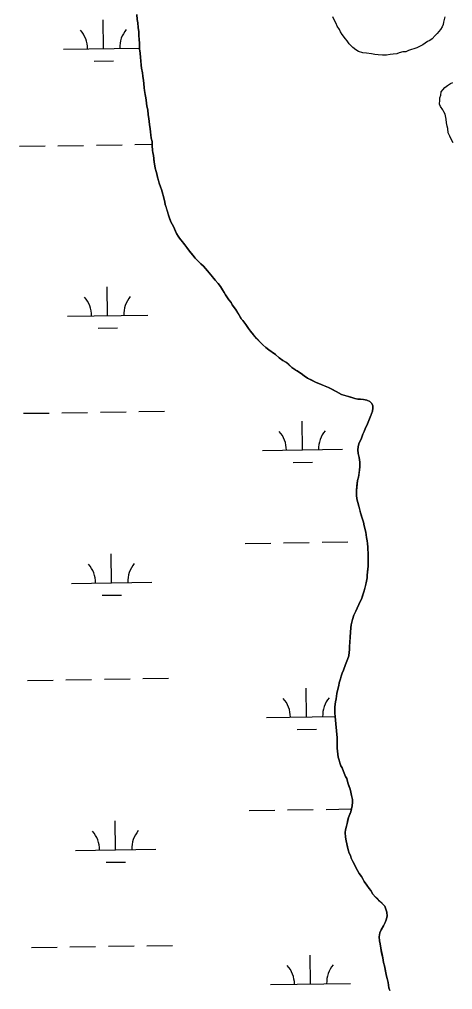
# Model space of a CAD drawing. Extents: x 3807117 to 3845308, y 337856 to 363736.
# Drawn here: x 3840542 to 3841082, y 351449 to 352657 of the extents above; entities that cross this region are included whole.
import ezdxf

# ---------------------------------------------------------------- set-up
doc = ezdxf.new("R2010")
doc.units = 0
doc.layers.add('V-TOPO-SHOR', color=7, linetype='Continuous')
doc.layers.add('V-WETL-SWMP', color=7, linetype='Continuous')

msp = doc.modelspace()

# ---------------------------------------------------------------- linework, layer by layer
at = {"layer": 'V-TOPO-SHOR'}
for p, q in [((3840934.9, 352655.2), (3840932.4, 352660.4)), ((3841072, 352660.4), (3841070.4, 352654.1)), ((3840936.5, 352652.1), (3840934.9, 352655.2)), ((3840937.7, 352648.9), (3840936.5, 352652.1)), ((3840940.5, 352645), (3840937.7, 352648.9)), ((3841068.5, 352648.1), (3841066.6, 352644.9)), ((3841070.1, 352650.9), (3841068.5, 352648.1)), ((3841070.4, 352654.1), (3841070.1, 352650.9)), ((3840942.1, 352641.8), (3840940.5, 352645)), ((3840944.1, 352638.7), (3840942.1, 352641.8)), ((3840948.1, 352633.2), (3840944.1, 352638.7)), ((3841059.9, 352637.3), (3841056, 352633.3)), ((3841062.6, 352639.7), (3841059.9, 352637.3)), ((3841064.6, 352642.5), (3841062.6, 352639.7)), ((3841066.6, 352644.9), (3841064.6, 352642.5)), ((3840950.1, 352630.8), (3840948.1, 352633.2)), ((3840952.9, 352626.9), (3840950.1, 352630.8)), ((3840957.3, 352622.5), (3840952.9, 352626.9)), ((3841040.6, 352623.7), (3841037, 352622.1)), ((3841044.5, 352625.7), (3841040.6, 352623.7)), ((3841047.3, 352627.7), (3841044.5, 352625.7)), ((3841050.4, 352629.7), (3841047.3, 352627.7)), ((3841053.2, 352631.3), (3841050.4, 352629.7)), ((3841056, 352633.3), (3841053.2, 352631.3)), ((3840960.9, 352619.4), (3840957.3, 352622.5)), ((3840964.5, 352617.4), (3840960.9, 352619.4)), ((3840969.7, 352615.9), (3840964.5, 352617.4)), ((3840974.5, 352615.2), (3840969.7, 352615.9)), ((3840980.4, 352614.4), (3840974.5, 352615.2)), ((3840984.8, 352613.7), (3840980.4, 352614.4)), ((3840988.7, 352613.3), (3840984.8, 352613.7)), ((3840994.3, 352613), (3840988.7, 352613.3)), ((3840999.1, 352613), (3840994.3, 352613)), ((3841003.8, 352613.8), (3840999.1, 352613)), ((3841007.4, 352613.9), (3841003.8, 352613.8)), ((3841012.1, 352614.7), (3841007.4, 352613.9)), ((3841014.9, 352615.9), (3841012.1, 352614.7)), ((3841019.6, 352616.8), (3841014.9, 352615.9)), ((3841023.2, 352617.2), (3841019.6, 352616.8)), ((3841026.8, 352618.8), (3841023.2, 352617.2)), ((3841037, 352622.1), (3841026.8, 352618.8))]:
    msp.add_line(p, q, dxfattribs=at)
for points in [[(3840703.9, 352526.4), (3840703.1, 352533.8), (3840702.3, 352538.7), (3840701.5, 352544.9), (3840700.6, 352549.4), (3840700.2, 352552.7), (3840699.8, 352556.9), (3840699, 352559.9), (3840698.5, 352563.8), (3840697.7, 352568.9), (3840697.3, 352572.3), (3840696.8, 352577.7), (3840696.4, 352581.2), (3840695.6, 352586.6), (3840695.1, 352590.7), (3840693.9, 352596.5), (3840693.5, 352600.2), (3840693, 352606.1), (3840692.6, 352610), (3840692.2, 352615.3), (3840691.3, 352620.9), (3840691.3, 352628.1), (3840690.8, 352632), (3840690.4, 352637.8), (3840690.4, 352641.8), (3840689.6, 352647.5), (3840689.2, 352653.3), (3840688.4, 352657.3), (3840688, 352663.4)], [(3841082.5, 352503.7), (3841080.9, 352506.5), (3841078.4, 352512), (3841076, 352516.3), (3841075.6, 352521.5), (3841074.8, 352524.6), (3841073.9, 352528.6), (3841073.5, 352533), (3841072.2, 352539.3), (3841070.6, 352542.1), (3841069.4, 352544.8), (3841066.6, 352548.8), (3841065.4, 352551.9), (3841065.7, 352556.7), (3841065.7, 352559.8), (3841066.9, 352563), (3841067.6, 352567), (3841069.6, 352569.8), (3841071.9, 352572.6), (3841075.1, 352575), (3841079, 352577.4), (3841081.8, 352578.6)], [(3840980.7, 352179.5), (3840978.3, 352181.5), (3840974.8, 352183), (3840970.5, 352183.8), (3840966.9, 352184.5), (3840963.4, 352184.5), (3840959.8, 352185.2), (3840955.9, 352186.4), (3840951.9, 352187.5), (3840948.4, 352188.7), (3840943.3, 352190.2), (3840936.6, 352194.1), (3840931, 352196.8), (3840927.1, 352198.7), (3840921.5, 352201), (3840916.8, 352202.9), (3840913.7, 352204.1), (3840910.9, 352205.6), (3840906.2, 352208), (3840900.6, 352210.7), (3840896.7, 352213.4), (3840892.7, 352216.5), (3840888, 352219.6), (3840884.8, 352221.5), (3840881.2, 352223.9), (3840877.3, 352227.4), (3840873.7, 352230.5), (3840870.1, 352232.4), (3840865.4, 352235.9), (3840861, 352239.8), (3840855.5, 352243.7), (3840852.7, 352245.6), (3840848.8, 352248.7), (3840845.2, 352252.2), (3840842, 352255), (3840837.3, 352260), (3840833.3, 352264.3), (3840829.7, 352269), (3840827.3, 352272.5), (3840823.7, 352277.2), (3840820.2, 352282.3), (3840818.2, 352284.6), (3840814.6, 352290.5), (3840811, 352296.3), (3840807, 352301.8), (3840805.4, 352304.6), (3840802.6, 352308.1), (3840798.6, 352314.3), (3840797, 352317.1), (3840794.6, 352320.6), (3840792.2, 352324.5), (3840789.4, 352328.5), (3840785.7, 352332.7), (3840782.5, 352336.6), (3840780.2, 352339.4), (3840775.9, 352344.2), (3840771.1, 352349.9), (3840767.7, 352353), (3840763.5, 352357.2), (3840760.9, 352360), (3840757.9, 352363.7), (3840755.3, 352366.7), (3840752.2, 352370.2), (3840750.3, 352373.2), (3840748, 352376.7), (3840744.9, 352380.5), (3840741.3, 352384.8), (3840739.5, 352387.4), (3840737.6, 352390.8), (3840735.8, 352394.6), (3840733.5, 352399.3), (3840730.3, 352405.2), (3840729.3, 352408.4), (3840727.9, 352412.3), (3840727, 352415.4), (3840725.6, 352419.5), (3840724.8, 352422.6), (3840723.4, 352426.8), (3840722.9, 352429.9), (3840721.6, 352435), (3840720.3, 352439.7), (3840718.6, 352445.7), (3840717.3, 352448.7), (3840716, 352453.6), (3840715, 352456.6), (3840713.7, 352460.8), (3840712.8, 352464.9), (3840711.9, 352467.9), (3840710.7, 352472.1), (3840710.3, 352475), (3840709.4, 352479.6), (3840709, 352483.3), (3840708.6, 352488.1), (3840707.8, 352491.1), (3840707.7, 352494.4), (3840706.9, 352499.8), (3840706.9, 352505.3), (3840706, 352509.4), (3840705.6, 352513.8), (3840704.7, 352521.1), (3840703.9, 352526.4)], [(3840939.1, 351738.4), (3840938.7, 351741.9), (3840938.3, 351745.9), (3840937.8, 351749.8), (3840937.8, 351753.7), (3840937.8, 351758), (3840937.7, 351762.4), (3840937.3, 351766.7), (3840936.9, 351771), (3840936.4, 351775.3), (3840936, 351780), (3840935.6, 351784), (3840935.1, 351789.1), (3840934.7, 351793.4), (3840934.7, 351796.9), (3840935, 351800.9), (3840935.7, 351807.2), (3840936.5, 351811.1), (3840936.9, 351814.3), (3840937.2, 351817.8), (3840938.7, 351822.9), (3840939.9, 351827.7), (3840940.2, 351830.8), (3840941.8, 351835.9), (3840942.9, 351839.1), (3840944.1, 351843), (3840945.6, 351846.6), (3840948.3, 351853.7), (3840950.6, 351860), (3840952.1, 351864.7), (3840952.9, 351869.1), (3840953.2, 351872.2), (3840953.2, 351876.1), (3840953.5, 351881.3), (3840953.9, 351887.9), (3840954.2, 351894.2), (3840954.6, 351899.4), (3840955.3, 351903.3), (3840956.1, 351906.4), (3840956.8, 351910), (3840958.4, 351915.1), (3840961.1, 351920.3), (3840962.6, 351923.8), (3840964.9, 351928.5), (3840966.5, 351932.1), (3840968, 351935.3), (3840969.9, 351940.8), (3840971.4, 351945.5), (3840973, 351951.4), (3840974.5, 351957.7), (3840975.2, 351961.7), (3840975.2, 351965.2), (3840975.6, 351969.1), (3840976.3, 351976.2), (3840976.6, 351980.9), (3840976.6, 351984.1), (3840976.6, 351989.2), (3840976.5, 351993.5), (3840976.1, 351996.7), (3840976.1, 351999.8), (3840975.6, 352004.5), (3840975.2, 352007.7), (3840974.4, 352012), (3840973.5, 352018.7), (3840972.3, 352023.4), (3840971.5, 352026.5), (3840970.7, 352031.2), (3840969.5, 352034.7), (3840968.2, 352038.7), (3840967, 352042.6), (3840965.8, 352046.9), (3840964.6, 352051.2), (3840963.4, 352055.5), (3840962.1, 352060.2), (3840961.7, 352064.9), (3840961.7, 352070.1), (3840962.4, 352076.4), (3840962.8, 352079.9), (3840963.1, 352083), (3840964.3, 352087), (3840965, 352091.7), (3840965.7, 352096.4), (3840966.1, 352100), (3840966.1, 352105.9), (3840965.2, 352111.8), (3840964, 352116.5), (3840963.6, 352121.2), (3840963.9, 352125.1), (3840964.7, 352128.7), (3840968.1, 352135.8), (3840969.7, 352140.9), (3840971.2, 352144.1), (3840973.1, 352148.8), (3840974.7, 352151.6), (3840976.2, 352155.9), (3840978.9, 352161.8), (3840980.1, 352165), (3840981.6, 352169.3), (3840982.4, 352173.3), (3840982.3, 352176.4), (3840980.7, 352179.5)], [(3841003.5, 351447.6), (3841002.3, 351451.2), (3841001.4, 351457.8), (3841000.2, 351462.5), (3840999.4, 351465.7), (3840998.2, 351472), (3840996.9, 351478.6), (3840995.7, 351482.6), (3840994.5, 351488.4), (3840993.2, 351494.7), (3840992, 351500.6), (3840991.2, 351505.7), (3840990.7, 351509.6), (3840990.3, 351514.7), (3840991, 351519.5), (3840992.6, 351523.4), (3840995.7, 351528.2), (3840997.6, 351532.5), (3840998.8, 351535.7), (3840999.9, 351540.4), (3840999.5, 351545.5), (3840998.6, 351549), (3840997, 351552.6), (3840993.9, 351556.1), (3840990.7, 351559.2), (3840988.3, 351561.5), (3840985.5, 351564.2), (3840982.3, 351567.8), (3840979.6, 351572.4), (3840977.6, 351574.8), (3840974.8, 351579.1), (3840971.6, 351583.4), (3840970, 351586.1), (3840968, 351589.6), (3840965.2, 351593.6), (3840963.2, 351597.1), (3840960.8, 351601.8), (3840959.2, 351604.5), (3840957.2, 351608.4), (3840955.2, 351612.7), (3840954.4, 351615.9), (3840952.8, 351619), (3840951.6, 351622.9), (3840950.8, 351626.4), (3840949.9, 351630.4), (3840949.1, 351634.3), (3840948.3, 351638.6), (3840947.8, 351644.5), (3840948.2, 351648), (3840949.3, 351652.4), (3840950.1, 351655.9), (3840951.2, 351660.3), (3840952, 351663.4), (3840953.5, 351667.4), (3840954.7, 351670.5), (3840955.8, 351674.1), (3840956.6, 351677.6), (3840956.9, 351682.3), (3840956.9, 351685.5), (3840955.7, 351690.6), (3840954.8, 351694.9), (3840954, 351698.4), (3840952.4, 351702.7), (3840951.2, 351706.3), (3840949.6, 351711.8), (3840948, 351714.5), (3840945.6, 351720.4), (3840944, 351725.1), (3840942.4, 351727.8), (3840941.1, 351731.3), (3840940.3, 351734.5), (3840939.1, 351738.4)]]:
    msp.add_lwpolyline(points, dxfattribs=at)
at = {"layer": 'V-WETL-SWMP'}
for p, q in [((3840646.6, 352621), (3840646, 352657)), ((3840596.6, 352620.2), (3840691.3, 352621.6)), ((3840634.8, 352605.4), (3840658.8, 352605.7)), ((3840541.5, 352499.3), (3840573.5, 352499.8)), ((3840589.5, 352500), (3840621.5, 352500.5)), ((3840637.5, 352500.7), (3840669.5, 352501.2)), ((3840685.5, 352501.5), (3840706.9, 352501.8)), ((3840651.6, 352288.3), (3840651, 352324.3)), ((3840601.6, 352287.6), (3840701.6, 352289.1)), ((3840639.8, 352272.7), (3840663.8, 352273.1)), ((3840546.5, 352166.7), (3840578.5, 352167.1)), ((3840594.5, 352167.4), (3840626.5, 352167.9)), ((3840642.5, 352168.1), (3840674.5, 352168.6)), ((3840690.5, 352168.8), (3840722.5, 352169.3)), ((3840894.6, 352121.1), (3840894, 352157.1)), ((3840844.6, 352120.4), (3840944.6, 352121.9)), ((3840882.8, 352105.5), (3840906.8, 352105.9)), ((3840822.9, 352004.6), (3840854.9, 352005.1)), ((3840870.9, 352005.3), (3840902.9, 352005.8)), ((3840918.9, 352006.1), (3840950.9, 352006.5)), ((3840656.5, 351955.7), (3840656, 351991.7)), ((3840606.6, 351954.9), (3840706.5, 351956.4)), ((3840644.8, 351940.1), (3840668.8, 351940.4)), ((3840551.5, 351834), (3840583.5, 351834.5)), ((3840599.5, 351834.7), (3840631.5, 351835.2)), ((3840647.5, 351835.5), (3840679.5, 351835.9)), ((3840695.5, 351836.2), (3840727.5, 351836.7)), ((3840899.6, 351788.5), (3840899, 351824.5)), ((3840849.6, 351787.7), (3840935.1, 351789)), ((3840887.8, 351772.9), (3840911.8, 351773.2)), ((3840827.9, 351672), (3840859.9, 351672.5)), ((3840875.9, 351672.7), (3840907.9, 351673.2)), ((3840923.9, 351673.4), (3840955.8, 351673.9)), ((3840661.5, 351623), (3840661, 351659)), ((3840611.5, 351622.3), (3840711.5, 351623.8)), ((3840649.8, 351607.4), (3840673.8, 351607.8)), ((3840556.5, 351501.4), (3840588.5, 351501.9)), ((3840604.5, 351502.1), (3840636.5, 351502.6)), ((3840652.5, 351502.8), (3840684.5, 351503.3)), ((3840700.5, 351503.5), (3840732.5, 351504)), ((3840904.5, 351455.9), (3840904, 351491.9)), ((3840854.5, 351455.1), (3840954.5, 351456.6))]:
    msp.add_line(p, q, dxfattribs=at)
for points in [[(3840688, 352663.4), (3840688.4, 352657.3), (3840689.2, 352653.3), (3840689.6, 352647.5), (3840690.4, 352641.8), (3840690.4, 352637.8), (3840690.8, 352632), (3840691.3, 352628.1), (3840691.3, 352620.9), (3840692.2, 352615.3), (3840693.5, 352600.2), (3840693.9, 352596.5), (3840695.1, 352590.7), (3840695.6, 352586.6), (3840696.4, 352581.2), (3840696.8, 352577.7), (3840697.3, 352572.3), (3840697.7, 352568.9), (3840698.5, 352563.8), (3840699, 352559.9), (3840699.8, 352556.9), (3840700.6, 352549.4), (3840701.5, 352544.9), (3840702.3, 352538.7), (3840703.1, 352533.8), (3840703.9, 352526.4), (3840704.7, 352521.1), (3840706, 352509.4), (3840706.9, 352505.3), (3840706.9, 352499.8), (3840707.7, 352494.4), (3840707.8, 352491.1), (3840708.6, 352488.1), (3840709.4, 352479.6), (3840710.3, 352475), (3840710.7, 352472.1), (3840712.8, 352464.9), (3840713.7, 352460.8), (3840716, 352453.6), (3840717.3, 352448.7), (3840718.6, 352445.7), (3840721.6, 352435), (3840722.9, 352429.9), (3840723.4, 352426.8), (3840727.9, 352412.3), (3840730.3, 352405.2), (3840733.5, 352399.3), (3840737.6, 352390.8), (3840739.5, 352387.4), (3840741.3, 352384.8), (3840748, 352376.7), (3840752.2, 352370.2), (3840757.9, 352363.7), (3840760.9, 352360), (3840763.5, 352357.2), (3840767.7, 352353), (3840771.1, 352349.9), (3840775.9, 352344.2), (3840780.2, 352339.4), (3840785.7, 352332.7), (3840789.4, 352328.5), (3840792.2, 352324.5), (3840794.6, 352320.6), (3840797, 352317.1), (3840798.6, 352314.3), (3840802.6, 352308.1), (3840805.4, 352304.6), (3840807, 352301.8), (3840811, 352296.3), (3840818.2, 352284.6), (3840820.2, 352282.3), (3840823.7, 352277.2), (3840827.3, 352272.5), (3840829.7, 352269), (3840833.3, 352264.3), (3840842, 352255), (3840845.2, 352252.2), (3840848.8, 352248.7), (3840852.7, 352245.6), (3840861, 352239.8), (3840865.4, 352235.9), (3840870.1, 352232.4), (3840873.7, 352230.5), (3840881.2, 352223.9), (3840892.7, 352216.5), (3840896.7, 352213.4), (3840900.6, 352210.7), (3840910.9, 352205.6), (3840913.7, 352204.1), (3840916.8, 352202.9), (3840927.1, 352198.7), (3840936.6, 352194.1), (3840943.3, 352190.2), (3840951.9, 352187.5)], [(3841072, 352660.4), (3841070.4, 352654.1), (3841070.1, 352650.9), (3841068.5, 352648.1), (3841066.6, 352644.9), (3841064.6, 352642.5), (3841062.6, 352639.7), (3841059.9, 352637.3), (3841056, 352633.3), (3841053.2, 352631.3), (3841050.4, 352629.7), (3841047.3, 352627.7), (3841044.5, 352625.7), (3841040.6, 352623.7), (3841037, 352622.1), (3841026.8, 352618.8), (3841023.2, 352617.2), (3841019.6, 352616.8), (3841014.9, 352615.9), (3841012.1, 352614.7), (3841007.4, 352613.9), (3841003.8, 352613.8), (3840999.1, 352613), (3840994.3, 352613), (3840988.7, 352613.3), (3840984.8, 352613.7), (3840980.4, 352614.4), (3840974.5, 352615.2), (3840969.7, 352615.9), (3840964.5, 352617.4), (3840960.9, 352619.4), (3840957.3, 352622.5), (3840952.9, 352626.9), (3840950.1, 352630.8), (3840948.1, 352633.2), (3840944.1, 352638.7), (3840942.1, 352641.8), (3840940.5, 352645), (3840937.7, 352648.9), (3840936.5, 352652.1), (3840934.9, 352655.2), (3840932.4, 352660.4)], [(3841082.5, 352503.7), (3841080.9, 352506.5), (3841078.4, 352512), (3841076, 352516.3), (3841075.6, 352521.5), (3841074.8, 352524.6), (3841073.9, 352528.6), (3841073.5, 352533), (3841072.2, 352539.3), (3841070.6, 352542.1), (3841069.4, 352544.8), (3841066.6, 352548.8), (3841065.4, 352551.9), (3841065.7, 352556.7), (3841065.7, 352559.8), (3841066.9, 352563), (3841067.6, 352567), (3841069.6, 352569.8), (3841071.9, 352572.6), (3841075.1, 352575), (3841079, 352577.4), (3841081.8, 352578.6)], [(3840951.9, 352187.5), (3840959.8, 352185.2), (3840963.4, 352184.5), (3840966.9, 352184.5), (3840970.5, 352183.8), (3840974.8, 352183), (3840978.3, 352181.5), (3840980.7, 352179.5), (3840982.3, 352176.4), (3840982.4, 352173.3), (3840981.6, 352169.3), (3840978.9, 352161.8), (3840976.2, 352155.9), (3840974.7, 352151.6), (3840973.1, 352148.8), (3840971.2, 352144.1), (3840969.7, 352140.9), (3840968.1, 352135.8), (3840964.7, 352128.7), (3840963.9, 352125.1), (3840963.6, 352121.2), (3840964, 352116.5), (3840965.2, 352111.8), (3840966.1, 352105.9), (3840966.1, 352100), (3840965.7, 352096.4), (3840964.3, 352087), (3840963.1, 352083), (3840961.7, 352070.1), (3840961.7, 352064.9), (3840962.1, 352060.2), (3840963.4, 352055.5), (3840967, 352042.6), (3840969.5, 352034.7), (3840970.7, 352031.2), (3840971.5, 352026.5), (3840973.5, 352018.7), (3840974.4, 352012), (3840975.2, 352007.7), (3840975.6, 352004.5), (3840976.1, 351999.8), (3840976.1, 351996.7), (3840976.5, 351993.5), (3840976.6, 351980.9), (3840976.3, 351976.2), (3840975.2, 351965.2), (3840975.2, 351961.7), (3840974.5, 351957.7), (3840971.4, 351945.5), (3840968, 351935.3), (3840966.5, 351932.1), (3840964.9, 351928.5), (3840962.6, 351923.8), (3840961.1, 351920.3), (3840958.4, 351915.1), (3840956.8, 351910), (3840955.3, 351903.3), (3840954.6, 351899.4), (3840953.2, 351876.1), (3840953.2, 351872.2), (3840952.9, 351869.1), (3840952.1, 351864.7), (3840950.6, 351860), (3840948.3, 351853.7), (3840945.6, 351846.6), (3840944.1, 351843), (3840942.9, 351839.1), (3840941.8, 351835.9), (3840940.2, 351830.8), (3840939.9, 351827.7), (3840938.7, 351822.9), (3840937.2, 351817.8), (3840936.5, 351811.1), (3840935.7, 351807.2), (3840935, 351800.9), (3840934.7, 351796.9), (3840934.7, 351793.4), (3840937.7, 351762.4), (3840937.8, 351749.8), (3840939.1, 351738.4), (3840940.3, 351734.5), (3840941.1, 351731.3), (3840942.4, 351727.8), (3840944, 351725.1), (3840945.6, 351720.4), (3840948, 351714.5), (3840949.6, 351711.8), (3840951.2, 351706.3), (3840954, 351698.4), (3840954.8, 351694.9), (3840955.7, 351690.6), (3840956.9, 351685.5), (3840956.9, 351682.3), (3840956.6, 351677.6), (3840955.8, 351674.1), (3840954.7, 351670.5), (3840952, 351663.4), (3840950.1, 351655.9), (3840949.3, 351652.4), (3840948.2, 351648), (3840947.8, 351644.5)], [(3840947.8, 351644.5), (3840948.3, 351638.6), (3840949.1, 351634.3), (3840951.6, 351622.9), (3840952.8, 351619), (3840954.4, 351615.9), (3840955.2, 351612.7), (3840957.2, 351608.4), (3840959.2, 351604.5), (3840960.8, 351601.8), (3840963.2, 351597.1), (3840965.2, 351593.5), (3840968, 351589.6), (3840971.6, 351583.4), (3840974.8, 351579.1), (3840977.6, 351574.8), (3840979.6, 351572.4), (3840982.3, 351567.8), (3840985.5, 351564.2), (3840993.9, 351556.1), (3840997, 351552.6), (3840998.6, 351549), (3840999.5, 351545.5), (3840999.9, 351540.4), (3840998.8, 351535.7), (3840997.6, 351532.5), (3840995.7, 351528.2), (3840992.6, 351523.4), (3840991, 351519.5), (3840990.3, 351514.7), (3840990.7, 351509.6), (3840991.2, 351505.7), (3840992, 351500.6), (3840994.5, 351488.4), (3840995.7, 351482.6), (3840996.9, 351478.6), (3840999.4, 351465.7), (3841001.4, 351457.8), (3841002.3, 351451.2), (3841003.5, 351447.6)]]:
    msp.add_lwpolyline(points, dxfattribs=at)
for centre, start, end in [((3840591.3, 352620.6), 0.0865, 41.6302), ((3840701.8, 352622.3), 140.0865, 181.6302), ((3840596.3, 352288), 0.0865, 41.6302), ((3840706.8, 352289.6), 140.0865, 181.6302), ((3840839.3, 352120.8), 0.0865, 41.6302), ((3840949.8, 352122.4), 140.0865, 181.6302), ((3840601.3, 351955.3), 0.0865, 41.6302), ((3840711.8, 351957), 140.0865, 181.6302), ((3840844.3, 351788.1), 0.0865, 41.6302), ((3840954.8, 351789.8), 140.0865, 181.6302), ((3840606.3, 351622.7), 0.0865, 41.6302), ((3840716.8, 351624.3), 140.0865, 181.6302), ((3840849.3, 351455.5), 0.0865, 41.6302), ((3840959.8, 351457.2), 140.0865, 181.6302)]:
    msp.add_arc(centre, 35.2, start, end, dxfattribs=at)

doc.saveas('drawing.dxf')
